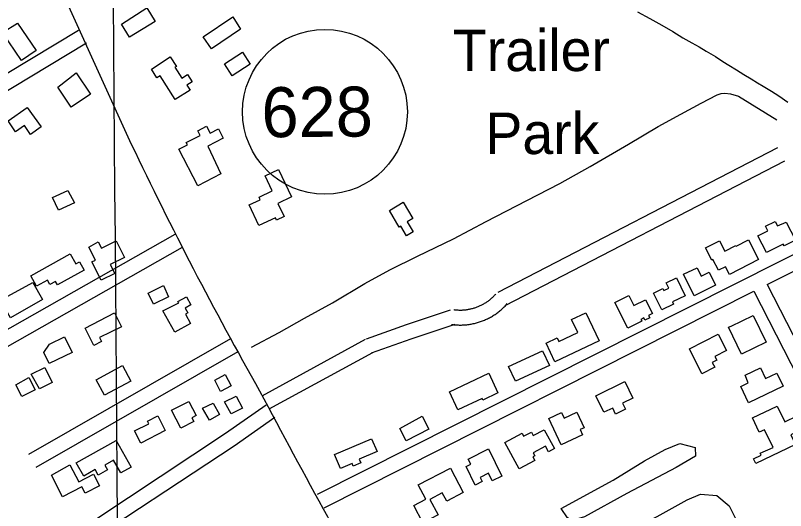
# Model space of a CAD drawing. Extents: x 3540316 to 3578335, y 553172 to 578787.
# Drawn here: x 3549520 to 3551062, y 567914 to 568905 of the extents above; entities that cross this region are included whole.
import ezdxf

# ---------------------------------------------------------------- set-up
doc = ezdxf.new("R2010")
doc.units = 0
for name, color, linetype in [('V-BLDG-IDEN', 7, 'Continuous'), ('V-BLDG-OTLN', 7, 'Continuous'), ('V-GRID-MAJR', 7, 'Continuous'), ('V-RAIL-TRAK', 7, 'Continuous'), ('V-ROAD-CNTR', 7, 'Continuous'), ('V-ROAD-IDEN', 7, 'Continuous'), ('V-SITE-VEGE', 7, 'Continuous'), ('V-TOPO-SHOR', 7, 'Continuous')]:
    doc.layers.add(name, color=color, linetype=linetype)

msp = doc.modelspace()

# ---------------------------------------------------------------- linework, layer by layer
at = {"layer": 'V-BLDG-OTLN'}
for points in [[(3549783.373, 568920.1630000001), (3549800.007, 568893.0700000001), (3549748.1410000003, 568861.234), (3549732.042, 568887.459)], [(3549970.761, 568877.7000000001), (3549912.4050000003, 568838.012), (3549896.142, 568861.922), (3549955.022, 568901.969)], [(3549524.279, 568889.392), (3549561.532, 568834.876), (3549532.241, 568814.863), (3549493.937, 568870.919)], [(3549839.427, 568801.326), (3549852.981, 568779.775), (3549864.361, 568786.931), (3549873.7490000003, 568772.009), (3549863.3540000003, 568765.476), (3549869.539, 568755.672), (3549839.6010000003, 568736.779), (3549809.559, 568784.385), (3549803.237, 568780.393), (3549792.599, 568797.2490000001), (3549829.574, 568821.954), (3549842.292, 568802.924)], [(3549974.454, 568831.526), (3549990.164, 568807.511), (3549954.154, 568783.959), (3549938.392, 568808.056)], [(3549641.856, 568790.06), (3549670.403, 568747.417), (3549631.7060000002, 568721.399), (3549604.914, 568761.728)], [(3549505.474, 568694.283), (3549543.341, 568721.073), (3549571.366, 568681.981), (3549550.432, 568666.58), (3549538.418, 568685.053), (3549519.949, 568672.118)], [(3549931.4990000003, 568588.412), (3549885.318, 568564.389), (3549847.256, 568637.556), (3549864.279, 568646.411), (3549862.125, 568650.55), (3549889.953, 568664.987), (3549885.105, 568674.332), (3549902.487, 568683.3470000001), (3549909.845, 568669.158), (3549926.754, 568677.899), (3549936.1520000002, 568659.709), (3549905.215, 568643.724)], [(3549987.694, 568526.042), (3550010.205, 568536.237), (3550007.7090000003, 568541.502), (3550034.0870000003, 568554.0380000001), (3550019.901, 568583.898), (3550046.805, 568596.678), (3550072.782, 568541.982), (3550045.5270000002, 568529.055), (3550057.9420000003, 568502.806), (3550042.541, 568495.523), (3550040.4050000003, 568500.026), (3550007.099, 568484.476)], [(3549625.208, 568554.991), (3549638.1780000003, 568529.884), (3549606.414, 568515.167), (3549594.545, 568540.786)], [(3550268.788, 568514.647), (3550296.2090000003, 568531.392), (3550315.489, 568498.628), (3550304.345, 568492.072), (3550316.2770000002, 568471.795), (3550303.127, 568464.055), (3550291.603, 568483.64), (3550288.2090000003, 568481.644)], [(3551063.4020000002, 568491.501), (3551081.883, 568455.478), (3551059.017, 568443.7490000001), (3551057.02, 568447.643), (3551023.779, 568430.589), (3551006.752, 568463.781), (3551026.573, 568473.949), (3551021.8740000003, 568483.1140000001), (3551040.892, 568492.871), (3551045.545, 568483.8)], [(3549685.845, 568451.839), (3549692.006, 568439.524), (3549721.437, 568454.247), (3549738.254, 568420.627), (3549709.93, 568406.459), (3549718.8000000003, 568388.726), (3549691.5840000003, 568375.113), (3549673.166, 568411.936), (3549680.185, 568415.446), (3549667.19, 568441.429)], [(3550987.972, 568455.7710000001), (3551007.991, 568416.671), (3550949.394, 568386.67), (3550941.4, 568402.279), (3550927.6890000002, 568395.259), (3550916.6380000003, 568416.841), (3550914.16, 568415.573), (3550901.946, 568439.791), (3550929.792, 568453.8640000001), (3550940.204, 568433.262), (3550962.4990000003, 568444.528), (3550963.103, 568443.332)], [(3549629.757, 568428.115), (3549640.873, 568407.746), (3549648.471, 568411.8910000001), (3549657.677, 568395.0210000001), (3549604.085, 568365.778), (3549600.309, 568372.698), (3549589.0470000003, 568366.554), (3549584.201, 568375.436), (3549562.054, 568363.351), (3549550.622, 568384.3)], [(3550878.846, 568344.002), (3550857.901, 568387.106), (3550884.966, 568400.094), (3550893.039, 568383.6630000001), (3550908.86, 568391.435), (3550921.7970000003, 568365.098)], [(3550843.578, 568380.003), (3550861.131, 568344.292), (3550835.42, 568331.65), (3550837.593, 568327.233), (3550814.174, 568315.721), (3550797.5300000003, 568349.58), (3550816.415, 568358.8640000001), (3550818.473, 568354.676), (3550828.162, 568359.437), (3550823.028, 568369.88)], [(3549554.849, 568370.89), (3549574.41, 568336.3200000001), (3549509.955, 568300.019), (3549490.159, 568335.011)], [(3549826.617, 568342.191), (3549796.366, 568327.572), (3549785.958, 568349.111), (3549816.788, 568364.557)], [(3550781.693, 568335.656), (3550795.247, 568308.563), (3550787.735, 568304.805), (3550790.1350000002, 568300.002), (3550780.532, 568295.198), (3550778.251, 568299.755), (3550772.34, 568296.797), (3550774.126, 568293.225), (3550746.048, 568279.18), (3550720.296, 568330.659), (3550748.253, 568344.643), (3550758.1720000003, 568324.816)], [(3549815.1580000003, 568314.06), (3549846.892, 568330.085), (3549845.411, 568332.756), (3549862.594, 568342.273), (3549871.486, 568326.219), (3549859.573, 568319.618), (3549864.853, 568310.091), (3549860.296, 568307.564), (3549870.653, 568288.876), (3549838.8740000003, 568271.265)], [(3549718.1950000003, 568310.214), (3549732.056, 568282.197), (3549688.489, 568260.6460000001), (3549692.6180000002, 568252.2980000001), (3549677.102, 568244.622), (3549659.844, 568279.508)], [(3550633.2970000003, 568296.5430000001), (3550661.93, 568310.095), (3550688.591, 568253.767), (3550600.238, 568211.947), (3550582.451, 568249.527), (3550604.551, 568259.986), (3550608.076, 568252.5380000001), (3550646.083, 568270.528)], [(3550952.9, 568283.34), (3550996.924, 568304.897), (3551023.093, 568251.4670000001), (3550974.06, 568227.456), (3550947.788, 568281.099)], [(3550927.345, 568267.015), (3550943.667, 568234.38), (3550920.392, 568222.737), (3550924.2090000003, 568215.102), (3550915.346, 568210.669), (3550920.2120000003, 568200.939), (3550894.472, 568188.0650000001), (3550869.524, 568237.942)], [(3549576.666, 568230.909), (3549588.2090000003, 568247.019), (3549618.2260000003, 568261.817), (3549633.525, 568230.786), (3549587.8340000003, 568208.258)], [(3550589.282, 568204.781), (3550520.932, 568173.055), (3550507.343, 568202.399), (3550575.2830000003, 568233.936)], [(3549734.223, 568204.916), (3549751.162, 568173.204), (3549698.33, 568144.981), (3549681.751, 568176.012)], [(3549551.619, 568187.473), (3549578.7120000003, 568200.715), (3549593.523, 568170.415), (3549568.321, 568158.094)], [(3550467.661, 568189.056), (3550486.142, 568149.648), (3550455.8910000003, 568135.464), (3550454.382, 568138.681), (3550406.02, 568116.004), (3550389.071, 568152.147)], [(3550972.315, 568162.336), (3550987.255, 568169.78), (3550980.8740000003, 568185.218), (3551011.71, 568200.062), (3551021.9790000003, 568178.726), (3551044.4390000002, 568189.539), (3551057.213, 568163.001), (3550988.023, 568129.701)], [(3549547.069, 568180.262), (3549559.367, 568156.155), (3549532.548, 568142.4720000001), (3549520.5470000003, 568165.991)], [(3549939.889, 568186.3470000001), (3549951.829, 568163.917), (3549930.884, 568152.765), (3549919.065, 568174.968)], [(3550740.309, 568172.828), (3550756.325, 568139.267), (3550735.714, 568129.433), (3550741.661, 568116.975), (3550721.605, 568107.402), (3550715.856, 568119.449), (3550697.969, 568110.9130000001), (3550682.324, 568143.6950000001)], [(3549961.918, 568143.541), (3549974.4760000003, 568119.465), (3549951.7290000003, 568107.601), (3549938.886, 568132.2220000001)], [(3549867.247, 568132.58), (3549881.722, 568104.562), (3549873.284, 568100.204), (3549877.075, 568092.868), (3549851, 568079.394), (3549832.64, 568114.931)], [(3549916.024, 568128.9230000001), (3549928.582, 568106.698), (3549908.434, 568095.313), (3549894.87, 568119.3150000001)], [(3551009.38, 568071.2490000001), (3550995.828, 568099.5750000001), (3551045.33, 568123.26), (3551060.406, 568091.753), (3551085.322, 568103.675), (3551097.769, 568077.657), (3551072.669, 568065.65), (3551081.774, 568046.616), (3551002.193, 568008.564), (3550997.796, 568017.757), (3551013.091, 568025.046), (3551011.399, 568028.982), (3551037.173, 568040.191), (3551019.54, 568076.176)], [(3549758.261, 568073.756), (3549787.264, 568087.934), (3549784.538, 568093.251), (3549804.818, 568103.648), (3549819.8910000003, 568074.2490000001), (3549770.8880000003, 568049.1240000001)], [(3550334.353, 568103.13), (3550347.904, 568076.961), (3550302.6580000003, 568053.53), (3550289.698, 568078.556)], [(3550643.943, 568111.232), (3550658.4220000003, 568080.133), (3550650.6950000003, 568076.539), (3550655.631, 568065.9400000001), (3550612.8680000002, 568046.034), (3550588.2800000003, 568098.848), (3550613.321, 568110.503), (3550619.002, 568099.218)], [(3550578.9760000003, 568076.117), (3550599.3740000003, 568038.454), (3550587.176, 568032.024), (3550581.3740000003, 568043.034), (3550556.62, 568029.988), (3550559.975, 568023.621), (3550556.0300000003, 568021.542), (3550559.8910000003, 568014.206), (3550528.272, 567997.511), (3550500.11, 568050.849), (3550534.358, 568068.933), (3550537.4280000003, 568063.118), (3550553.12, 568071.405), (3550556.811, 568064.415)], [(3549641.86, 568009.522), (3549721.911, 568054.662), (3549751.611, 568001.33), (3549730.813, 567989.753), (3549716.6040000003, 568015.269), (3549698.926, 568005.414), (3549704.382, 567995.737), (3549685.688, 567985.165), (3549679.437, 567996.231), (3549656.645, 567983.355)], [(3550244.45, 568032.761), (3550208.429, 568017.36), (3550211.804, 568009.524), (3550196.5300000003, 568002.942), (3550194.196, 568008.357), (3550170.74, 567998.246), (3550158.681, 568026.2170000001), (3550232.747, 568058.17)], [(3550467.213, 568037.613), (3550493.701, 567983.115), (3550474.467, 567973.7660000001), (3550467.137, 567988.846), (3550450.6240000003, 567980.817), (3550454.796, 567972.236), (3550440.6380000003, 567965.355), (3550422.591, 568002.483), (3550431.758, 568006.9400000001), (3550426.769, 568017.208)], [(3549591.985, 567985.194), (3549628.9050000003, 568005.666), (3549646.702, 567971.546), (3549676.244, 567986.957), (3549688.164, 567964.106), (3549659.414, 567949.11), (3549652.6780000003, 567962.023), (3549614.468, 567942.09)], [(3550390.857, 567999.11), (3550416.4220000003, 567950.773), (3550383.437, 567933.328), (3550374.668, 567949.909), (3550349.8540000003, 567936.783), (3550366.125, 567906.002), (3550335.764, 567889.9500000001), (3550317.661, 567924.192), (3550341.545, 567936.824), (3550326.091, 567966.06)]]:
    msp.add_lwpolyline(points, close=True, dxfattribs=at)
at = {"layer": 'V-GRID-MAJR'}
msp.add_spline([(3549793.046, 558613.939), (3549748.1010000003, 564672.917), (3549703.1410000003, 570733.831), (3549658.181, 576794.761), (3549658.167, 576796.677)], degree=3, dxfattribs=at)
at = {"layer": 'V-RAIL-TRAK'}
msp.add_lwpolyline([(3550765.682, 568912.307), (3550790.1580000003, 568898.8150000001), (3550813.914, 568885.861), (3550836.41, 568872.73), (3550856.566, 568860.495), (3550874.384, 568850.421), (3550888.781, 568842.145), (3550903, 568833.508), (3550921.537, 568822.715), (3550936.6550000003, 568813), (3550948.714, 568805.443), (3550963.83, 568795.907), (3550978.59, 568786.732), (3550993.346, 568777.917), (3551005.585, 568770.36), (3551017.103, 568763.524), (3551034.019, 568753.27), (3551048.238, 568743.915), (3551066.595, 568731.68)], dxfattribs=at)
at = {"layer": 'V-ROAD-CNTR'}
for points in [[(3549380.0572015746, 569472.9790276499), (3549507.6449463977, 569185.7446021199), (3549751.9624577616, 568647.5826784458)], [(3549311.00933967, 568673.8846258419), (3549646.499668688, 568875.7092221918)], [(3550124.75771217, 567946.9070797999), (3551329.75530217, 568553.4938666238), (3551941.9250778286, 568876.542220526)], [(3549326.473308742, 568648.178677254), (3549661.9636377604, 568850.003273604)], [(3550486.5509885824, 568351.582270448), (3551046.478868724, 568640.5916924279)], [(3551025.4349108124, 568366.7162401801), (3551343.5012746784, 568526.827919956), (3551568.0758255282, 568645.337682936)], [(3550500.3109610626, 568324.9243237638), (3551060.2388412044, 568613.933745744)], [(3549252.5694565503, 568134.3777048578), (3549839.814282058, 568467.5130385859)], [(3549267.371426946, 568108.283757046), (3549854.616252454, 568441.4190907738)], [(3551025.4349108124, 568366.7162401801), (3551128.521704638, 568165.5586424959)], [(3550138.2476851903, 567920.1111333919), (3550998.6389644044, 568353.2262671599)], [(3550397.6791663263, 568316.4793406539), (3550397.684166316, 568316.4793406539), (3550399.390162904, 568316.2593410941), (3550401.011159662, 568316.0673414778), (3550402.604156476, 568315.92134177), (3550404.2951530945, 568315.7923420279), (3550405.9611497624, 568315.6863422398), (3550407.554146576, 568315.6173423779), (3550409.223143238, 568315.579342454), (3550410.8621399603, 568315.5623424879), (3550412.528136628, 568315.5853424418), (3550414.1881333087, 568315.62134237), (3550415.7971300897, 568315.695342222), (3550417.458126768, 568315.7993420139), (3550419.113123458, 568315.929341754), (3550420.721120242, 568316.0823414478), (3550422.369116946, 568316.279341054), (3550424.01711365, 568316.4913406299), (3550425.641110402, 568316.739340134), (3550427.289107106, 568317.010339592), (3550428.851103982, 568317.3023390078), (3550430.490100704, 568317.643338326), (3550432.145097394, 568318.0073375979), (3550433.7010942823, 568318.37633686), (3550435.280091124, 568318.7943360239), (3550436.923087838, 568319.248335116), (3550438.478084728, 568319.7063341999), (3550440.0230816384, 568320.198333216), (3550441.5920785, 568320.7273321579), (3550443.190075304, 568321.2943310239), (3550444.713072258, 568321.8573298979), (3550446.2180692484, 568322.4563286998), (3550447.7450661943, 568323.0893274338), (3550449.273063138, 568323.7583260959), (3550450.773060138, 568324.437324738), (3550452.245057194, 568325.1463233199), (3550453.7470541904, 568325.893321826), (3550455.1830513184, 568326.6403203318), (3550456.623048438, 568327.4263187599), (3550458.079045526, 568328.252317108), (3550459.4970426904, 568329.0853154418), (3550460.8860399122, 568329.9403137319), (3550462.274037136, 568330.8233119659), (3550463.6440343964, 568331.7383101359), (3550465.040031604, 568332.6963082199), (3550466.368028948, 568333.6393063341), (3550467.65702637, 568334.5943044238), (3550468.969023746, 568335.6113023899), (3550470.28202112, 568336.6533003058), (3550471.5590185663, 568337.7062982), (3550472.811016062, 568338.7732960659), (3550474.010013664, 568339.834293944), (3550475.230011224, 568340.964291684), (3550476.455008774, 568342.123289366), (3550477.599006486, 568343.2462871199), (3550478.7590041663, 568344.4372847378), (3550479.926001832, 568345.6632822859), (3550481.0099996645, 568346.8412799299), (3550482.15699737, 568348.1482773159)], [(3550998.6389644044, 568353.2262671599), (3551102.749756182, 568150.0696734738)], [(3550393.369174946, 568286.7914000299), (3550393.6121744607, 568286.7554001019), (3550395.7101702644, 568286.4854006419), (3550397.875165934, 568286.2294011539), (3550400.0921615, 568286.025401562), (3550402.2051572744, 568285.8644018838), (3550404.3571529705, 568285.7284021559), (3550406.5621485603, 568285.6314023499), (3550408.7291442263, 568285.583402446), (3550410.910139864, 568285.5604024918), (3550413.056135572, 568285.5894024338), (3550415.2061312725, 568285.6354023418), (3550417.4311268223, 568285.739402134), (3550419.570122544, 568285.873401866), (3550421.709118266, 568286.04140153), (3550423.9231138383, 568286.252401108), (3550426.059109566, 568286.5074005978), (3550428.193105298, 568286.7814000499), (3550430.343100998, 568287.1093993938), (3550432.483096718, 568287.4623986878), (3550434.65709237, 568287.868397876), (3550436.7640881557, 568288.305397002), (3550438.835084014, 568288.76139609), (3550441.0010796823, 568289.2763950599), (3550443.1080754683, 568289.8323939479), (3550445.1630713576, 568290.400392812), (3550447.2700671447, 568291.0223915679), (3550449.365062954, 568291.6883902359), (3550451.40205888, 568292.3753888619), (3550453.406054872, 568293.08638744), (3550455.465050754, 568293.8473859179), (3550457.506046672, 568294.6603842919), (3550459.505042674, 568295.487382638), (3550461.4830387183, 568296.354380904), (3550463.4710347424, 568297.255379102), (3550465.4350308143, 568298.2003772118), (3550467.3490269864, 568299.1533753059), (3550469.2950230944, 568300.1643732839), (3550471.215019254, 568301.2143711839), (3550473.071015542, 568302.2663690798), (3550474.959011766, 568303.3733668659), (3550476.8100080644, 568304.514364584), (3550478.6580043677, 568305.6913622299), (3550480.4580007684, 568306.892359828), (3550482.2139972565, 568308.09635742), (3550483.9879937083, 568309.357354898), (3550485.778990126, 568310.6843522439), (3550487.4829867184, 568312.005349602), (3550489.1519833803, 568313.3293469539), (3550490.834980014, 568314.7183441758), (3550492.4809767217, 568316.1213413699), (3550494.1419734, 568317.5903384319), (3550495.7319702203, 568319.0623354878), (3550497.270967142, 568320.5193325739), (3550498.852963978, 568322.0703294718), (3550500.3689609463, 568323.6273263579), (3550501.829958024, 568325.1613232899), (3550503.3259550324, 568326.7873200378), (3550504.7049522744, 568328.358316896)], [(3550223.128515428, 568258.017457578), (3550302.8563559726, 568286.6084003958), (3550390.788180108, 568315.8683418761)], [(3550233.2544951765, 568229.7775140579), (3550312.6563363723, 568258.252457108), (3550400.260161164, 568287.402398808)], [(3549950.6080604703, 568258.0674574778), (3549546.0678695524, 568026.3909208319)], [(3550013.9509337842, 568143.992685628), (3550221.00251968, 568257.0624594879)], [(3549965.516030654, 568232.0335095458), (3549560.975839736, 568000.3569728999)], [(3550028.3289050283, 568117.6627382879), (3550235.3804909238, 568230.7325121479)], [(3549615.3507309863, 567854.010265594), (3549940.9120798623, 568068.894835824), (3550021.8139180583, 568125.6797222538)], [(3549631.876697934, 567828.97231567), (3549957.796046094, 568044.092885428), (3550039.049883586, 568101.1257713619)]]:
    msp.add_lwpolyline(points, dxfattribs=at)
for centre, radius, start, end in [((3556890.569961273, 572048.5689242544), 7907.365208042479, 205.4741371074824, 209.5094371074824), ((3570715.211176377, 579155.2955743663), 23447.462186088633, 207.98262159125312, 209.37895492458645)]:
    msp.add_arc(centre, radius, start, end, dxfattribs=at)
at = {"layer": 'V-ROAD-IDEN'}
msp.add_circle((3550139.7018880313, 568712.178708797), 165.00000000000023, dxfattribs=at)
msp.add_circle((3550139.7018880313, 568712.178708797), 165.00000000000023, dxfattribs=at)
at = {"layer": 'V-SITE-VEGE'}
for points in [[(3550612.469, 567918.321), (3550716.657, 567975.2880000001), (3550779.426, 568014.128), (3550820.843, 568036.785), (3550850.61, 568048.4400000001), (3550881.029, 568040.678), (3550881.679, 568023.205), (3550842.853, 568000.5480000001), (3550744.489, 567948.758), (3550659.069, 567901.5), (3550633.83, 567894.377), (3550625.416, 567899.555)], [(3550626.078, 567812.832), (3550715.381, 567856.207), (3550804.684, 567902.17), (3550864.867, 567935.833), (3550891.398, 567946.839), (3550924.404, 567944.257), (3550949, 567923.551), (3550965.186, 567891.84), (3550980.724, 567843.304), (3550968.436, 567819.357), (3550851.3030000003, 567757.211), (3550708.289, 567691.177), (3550516.088, 567610.248), (3550465.611, 567590.8250000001), (3550432.605, 567594.055), (3550422.896, 567603.76), (3550425.483, 567611.528), (3550453.9560000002, 567629.653), (3550489.548, 567660.076), (3550556.845, 567701.505), (3550586.611, 567720.279), (3550600.199, 567747.464), (3550609.901, 567779.175)]]:
    msp.add_lwpolyline(points, close=True, dxfattribs=at)
at = {"layer": 'V-TOPO-SHOR'}
msp.add_lwpolyline([(3549992.4620000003, 568241.376), (3550048.245, 568270.831), (3550098.761, 568299.353), (3550155.167, 568330.046), (3550219.628, 568368.4890000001), (3550269.835, 568396.082), (3550324.9990000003, 568423.366), (3550396.901, 568457.78), (3550462.603, 568492.504), (3550543.8000000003, 568534.6680000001), (3550609.813, 568568.772), (3550670.554, 568602.877), (3550747.723, 568647.519), (3550806.605, 568682.552), (3550852.165, 568707.354), (3550892.762, 568729.677), (3550924.994, 568746.417), (3550932.741, 568748.588), (3550940.489, 568749.52), (3550951.958, 568748.283), (3550968.076, 568743.327), (3551044.329, 568696.227)], dxfattribs=at)

# ---------------------------------------------------------------- texts
at = {"layer": 'V-BLDG-IDEN'}
for s, p in [('Trailer', (3550395.802083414, 568793.690816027)), ('Park', (3550460.99895302, 568627.691148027))]:
    msp.add_text(s, height=82.99983200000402, dxfattribs=at).set_placement(p)
at = {"layer": 'V-ROAD-IDEN'}
msp.add_text('628', height=100.00000199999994, rotation=0.4416765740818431, dxfattribs=at).set_placement((3550012.9257978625, 568661.1999236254))

doc.saveas('drawing.dxf')
